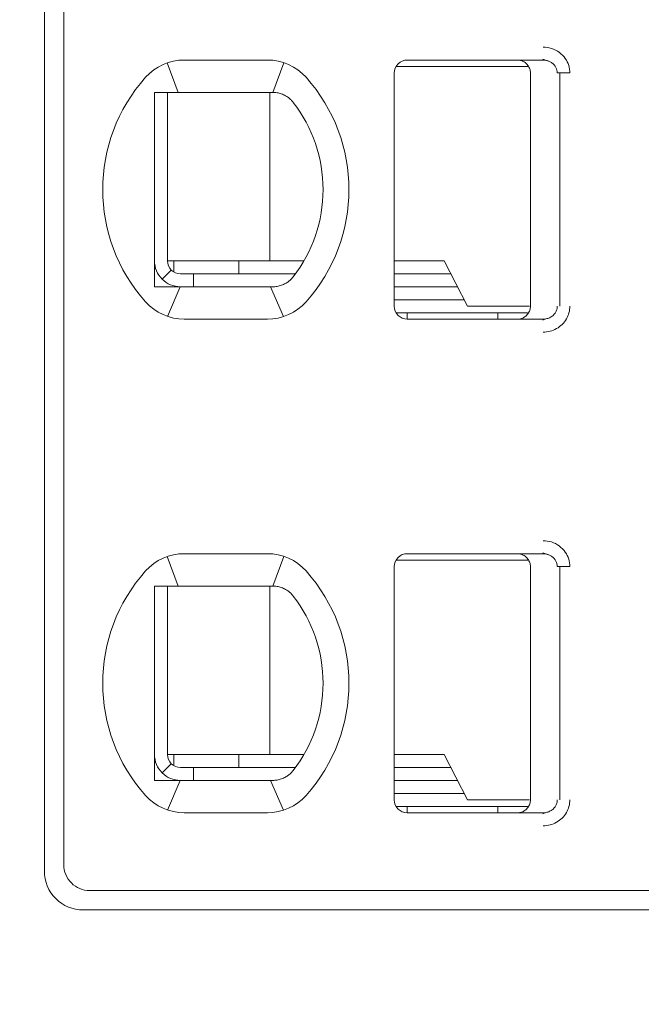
# Model space of a CAD drawing. Header units: millimetres. Extents: x -1114 to 1396, y -630 to 631.
# Tile 537 of 656: x 802.15 to 806.95, y -467.21 to -459.61. Entities that reach past the tile are written whole.
import ezdxf

# ---------------------------------------------------------------- set-up
doc = ezdxf.new("R2010")
doc.units = ezdxf.units.MM
doc.header["$MEASUREMENT"] = 0

msp = doc.modelspace()

# ---------------------------------------------------------------- linework, layer by layer
at = {"lineweight": 18}
for points, knots in [([(1038.9843, -629.7647), (1038.9843, -629.7647), (-1111.4882, -629.7647), (-1111.4882, -629.7647), (-1111.4882, -629.7647), (-1111.4882, -629.7647), (-1111.4882, 630.7883), (-1111.4882, 630.7883), (-1111.4882, 630.7883), (-1111.4882, 630.7883), (1038.9843, 630.7883), (1038.9843, 630.7883)], [0, 0, 0, 0, 0.333333, 0.333333, 0.333333, 0.333333, 0.666667, 0.666667, 0.666667, 0.666667, 1, 1, 1, 1]), ([(806.1902, -459.819), (806.2123, -459.8188), (806.2334, -459.8221), (806.2545, -459.8288), (806.2545, -459.8288), (806.2756, -459.8356), (806.2967, -459.8459), (806.3152, -459.8595), (806.3152, -459.8595), (806.3338, -459.8731), (806.3499, -459.8901), (806.3621, -459.9073), (806.3621, -459.9073), (806.3743, -459.9245), (806.3826, -459.942), (806.3883, -459.9606), (806.3883, -459.9606), (806.394, -459.9791), (806.3972, -459.9986), (806.3973, -460.019)], [0, 0, 0, 0, 0.2, 0.2, 0.2, 0.2, 0.4, 0.4, 0.4, 0.4, 0.6, 0.6, 0.6, 0.6, 0.8, 0.8, 0.8, 0.8, 1, 1, 1, 1]), ([(805.1428, -459.919), (805.1163, -459.919), (805.0909, -459.9295), (805.0721, -459.9482), (805.0721, -459.9482), (805.0533, -459.967), (805.0428, -459.9924), (805.0428, -460.019)], [0, 0, 0, 0, 0.5, 0.5, 0.5, 0.5, 1, 1, 1, 1]), ([(805.1428, -459.919), (805.1163, -459.919), (805.0909, -459.9295), (805.0721, -459.9482), (805.0721, -459.9482), (805.0533, -459.967), (805.0428, -459.9924), (805.0428, -460.019)], [0, 0, 0, 0, 0.5, 0.5, 0.5, 0.5, 1, 1, 1, 1]), ([(805.9928, -459.919), (806.0033, -459.919), (806.0138, -459.9206), (806.0238, -459.9239), (806.0238, -459.9239), (806.0338, -459.9271), (806.0432, -459.932), (806.0517, -459.9381), (806.0517, -459.9381), (806.0602, -459.9443), (806.0676, -459.9518), (806.0738, -459.9602), (806.0738, -459.9602), (806.0799, -459.9687), (806.0847, -459.9782), (806.088, -459.9882), (806.088, -459.9882), (806.0912, -459.9981), (806.0928, -460.0086), (806.0928, -460.019)], [0, 0, 0, 0, 0.2, 0.2, 0.2, 0.2, 0.4, 0.4, 0.4, 0.4, 0.6, 0.6, 0.6, 0.6, 0.8, 0.8, 0.8, 0.8, 1, 1, 1, 1]), ([(806.1902, -459.919), (806.199, -459.919), (806.2077, -459.9199), (806.2162, -459.9218), (806.2162, -459.9218), (806.2246, -459.9236), (806.2327, -459.9263), (806.2405, -459.9299), (806.2405, -459.9299), (806.248, -459.9334), (806.2552, -459.9377), (806.2618, -459.9428), (806.2618, -459.9428), (806.268, -459.9475), (806.2736, -459.9529), (806.2785, -459.9588), (806.2785, -459.9588), (806.283, -459.9643), (806.287, -459.9702), (806.2902, -459.9764), (806.2902, -459.9764), (806.2935, -459.9827), (806.296, -459.9892), (806.2978, -459.996), (806.2978, -459.996), (806.2997, -460.0035), (806.3007, -460.0112), (806.3007, -460.019)], [0, 0, 0, 0, 0.142857, 0.142857, 0.142857, 0.142857, 0.285714, 0.285714, 0.285714, 0.285714, 0.428571, 0.428571, 0.428571, 0.428571, 0.571429, 0.571429, 0.571429, 0.571429, 0.714286, 0.714286, 0.714286, 0.714286, 0.857143, 0.857143, 0.857143, 0.857143, 1, 1, 1, 1]), ([(803.1928, -460.169), (803.1996, -460.169), (803.2064, -460.169), (803.2132, -460.169), (803.2132, -460.169), (803.22, -460.169), (803.2268, -460.169), (803.2337, -460.169), (803.2337, -460.169), (803.2405, -460.169), (803.2474, -460.169), (803.2543, -460.169)], [0, 0, 0, 0, 0.333333, 0.333333, 0.333333, 0.333333, 0.666667, 0.666667, 0.666667, 0.666667, 1, 1, 1, 1]), ([(803.1928, -460.169), (803.1928, -460.2199), (803.1928, -460.2724), (803.1928, -460.3273), (803.1928, -460.3273), (803.1928, -460.3548), (803.1928, -460.3829), (803.1928, -460.4118), (803.1928, -460.4118), (803.1928, -460.4263), (803.1928, -460.441), (803.1928, -460.4559), (803.1928, -460.4559), (803.1928, -460.4708), (803.1928, -460.486), (803.1928, -460.5013), (803.1928, -460.5013), (803.1928, -460.5321), (803.1928, -460.5637), (803.1928, -460.5964), (803.1928, -460.5964), (803.1928, -460.6291), (803.1928, -460.6629), (803.1928, -460.6983), (803.1928, -460.6983), (803.1928, -460.7159), (803.1928, -460.7339), (803.1928, -460.752), (803.1928, -460.752), (803.1928, -460.7701), (803.1928, -460.7884), (803.1928, -460.8069), (803.1928, -460.8069), (803.1928, -460.8254), (803.1928, -460.8441), (803.1928, -460.863), (803.1928, -460.863), (803.1928, -460.882), (803.1928, -460.9013), (803.1928, -460.9203), (803.1928, -460.9203), (803.1928, -460.9583), (803.1928, -460.9959), (803.1928, -461.0329), (803.1928, -461.0329), (803.1928, -461.0422), (803.1928, -461.0515), (803.1928, -461.0607), (803.1928, -461.0607), (803.1928, -461.0699), (803.1928, -461.0791), (803.1928, -461.0882), (803.1928, -461.0882), (803.1928, -461.1064), (803.1928, -461.1242), (803.1928, -461.1417), (803.1928, -461.1417), (803.1928, -461.1767), (803.1928, -461.2103), (803.1928, -461.2429), (803.1928, -461.2429), (803.1928, -461.2593), (803.1928, -461.2754), (803.1928, -461.2912), (803.1928, -461.2912), (803.1928, -461.3071), (803.1928, -461.3227), (803.1928, -461.3381), (803.1928, -461.3381), (803.1928, -461.3687), (803.1928, -461.3983), (803.1928, -461.4271), (803.1928, -461.4271), (803.1928, -461.4558), (803.1928, -461.4838), (803.1928, -461.5111), (803.1928, -461.5111), (803.1928, -461.5659), (803.1928, -461.6182), (803.1928, -461.669)], [0, 0, 0, 0, 0.05, 0.05, 0.05, 0.05, 0.1, 0.1, 0.1, 0.1, 0.15, 0.15, 0.15, 0.15, 0.2, 0.2, 0.2, 0.2, 0.25, 0.25, 0.25, 0.25, 0.3, 0.3, 0.3, 0.3, 0.35, 0.35, 0.35, 0.35, 0.4, 0.4, 0.4, 0.4, 0.45, 0.45, 0.45, 0.45, 0.5, 0.5, 0.5, 0.5, 0.55, 0.55, 0.55, 0.55, 0.6, 0.6, 0.6, 0.6, 0.65, 0.65, 0.65, 0.65, 0.7, 0.7, 0.7, 0.7, 0.75, 0.75, 0.75, 0.75, 0.8, 0.8, 0.8, 0.8, 0.85, 0.85, 0.85, 0.85, 0.9, 0.9, 0.9, 0.9, 0.95, 0.95, 0.95, 0.95, 1, 1, 1, 1]), ([(803.422, -460.169), (803.4168, -460.169), (803.4116, -460.169), (803.4064, -460.169), (803.4064, -460.169), (803.4011, -460.169), (803.3958, -460.169), (803.3904, -460.169), (803.3904, -460.169), (803.385, -460.169), (803.3795, -460.169), (803.3738, -460.169), (803.3738, -460.169), (803.3682, -460.169), (803.3624, -460.169), (803.3564, -460.169), (803.3564, -460.169), (803.3504, -460.169), (803.3443, -460.169), (803.338, -460.169), (803.338, -460.169), (803.3317, -460.169), (803.3253, -460.169), (803.3187, -460.169), (803.3187, -460.169), (803.3121, -460.169), (803.3054, -460.169), (803.2984, -460.169), (803.2984, -460.169), (803.2915, -460.169), (803.2844, -460.169), (803.277, -460.169), (803.277, -460.169), (803.2696, -460.169), (803.2621, -460.169), (803.2543, -460.169)], [0, 0, 0, 0, 0.111111, 0.111111, 0.111111, 0.111111, 0.222222, 0.222222, 0.222222, 0.222222, 0.333333, 0.333333, 0.333333, 0.333333, 0.444444, 0.444444, 0.444444, 0.444444, 0.555556, 0.555556, 0.555556, 0.555556, 0.666667, 0.666667, 0.666667, 0.666667, 0.777778, 0.777778, 0.777778, 0.777778, 0.888889, 0.888889, 0.888889, 0.888889, 1, 1, 1, 1]), ([(804.1052, -460.169), (804.1005, -460.169), (804.0958, -460.169), (804.0912, -460.169), (804.0912, -460.169), (804.0865, -460.169), (804.0818, -460.169), (804.0772, -460.169), (804.0772, -460.169), (804.0727, -460.169), (804.0681, -460.169), (804.0636, -460.169)], [0, 0, 0, 0, 0.333333, 0.333333, 0.333333, 0.333333, 0.666667, 0.666667, 0.666667, 0.666667, 1, 1, 1, 1]), ([(804.2029, -460.1944), (804.1926, -460.1887), (804.1819, -460.1839), (804.1711, -460.1801), (804.1711, -460.1801), (804.1603, -460.1763), (804.1493, -460.1736), (804.1383, -460.1717), (804.1383, -460.1717), (804.1272, -460.1699), (804.1162, -460.169), (804.1052, -460.169)], [0, 0, 0, 0, 0.333333, 0.333333, 0.333333, 0.333333, 0.666667, 0.666667, 0.666667, 0.666667, 1, 1, 1, 1]), ([(804.2635, -460.2467), (804.2582, -460.2399), (804.2525, -460.2333), (804.2462, -460.2271), (804.2462, -460.2271), (804.2399, -460.2208), (804.233, -460.2149), (804.2258, -460.2094), (804.2258, -460.2094), (804.2186, -460.2039), (804.2109, -460.1989), (804.2029, -460.1944)], [0, 0, 0, 0, 0.333333, 0.333333, 0.333333, 0.333333, 0.666667, 0.666667, 0.666667, 0.666667, 1, 1, 1, 1]), ([(803.1928, -461.469), (803.1928, -461.522), (803.2139, -461.5729), (803.2514, -461.6104), (803.2514, -461.6104), (803.2889, -461.6479), (803.3398, -461.669), (803.3928, -461.669)], [0, 0, 0, 0, 0.5, 0.5, 0.5, 0.5, 1, 1, 1, 1]), ([(803.2928, -461.469), (803.2928, -461.4955), (803.3033, -461.5209), (803.3221, -461.5397), (803.3221, -461.5397), (803.3409, -461.5584), (803.3663, -461.569), (803.3928, -461.569)], [0, 0, 0, 0, 0.5, 0.5, 0.5, 0.5, 1, 1, 1, 1]), ([(804.2029, -461.6435), (804.1928, -461.6492), (804.1823, -461.6539), (804.1715, -461.6576), (804.1715, -461.6576), (804.1608, -461.6614), (804.1498, -461.6642), (804.1387, -461.6661), (804.1387, -461.6661), (804.1276, -461.668), (804.1164, -461.669), (804.1052, -461.669)], [0, 0, 0, 0, 0.333333, 0.333333, 0.333333, 0.333333, 0.666667, 0.666667, 0.666667, 0.666667, 1, 1, 1, 1]), ([(804.2029, -461.6435), (804.2112, -461.6388), (804.219, -461.6337), (804.2263, -461.6281), (804.2263, -461.6281), (804.2336, -461.6226), (804.2404, -461.6166), (804.2466, -461.6104), (804.2466, -461.6104), (804.2528, -461.6042), (804.2584, -461.5978), (804.2635, -461.5912)], [0, 0, 0, 0, 0.333333, 0.333333, 0.333333, 0.333333, 0.666667, 0.666667, 0.666667, 0.666667, 1, 1, 1, 1]), ([(803.1928, -461.669), (803.1997, -461.669), (803.2066, -461.669), (803.2134, -461.669), (803.2134, -461.669), (803.2203, -461.669), (803.2271, -461.669), (803.2339, -461.669), (803.2339, -461.669), (803.2407, -461.669), (803.2475, -461.669), (803.2543, -461.669)], [0, 0, 0, 0, 0.333333, 0.333333, 0.333333, 0.333333, 0.666667, 0.666667, 0.666667, 0.666667, 1, 1, 1, 1]), ([(803.2543, -461.669), (803.2621, -461.669), (803.2697, -461.669), (803.277, -461.669), (803.277, -461.669), (803.2844, -461.669), (803.2915, -461.669), (803.2984, -461.669), (803.2984, -461.669), (803.3054, -461.669), (803.3121, -461.669), (803.3187, -461.669), (803.3187, -461.669), (803.3253, -461.669), (803.3317, -461.669), (803.338, -461.669), (803.338, -461.669), (803.3443, -461.669), (803.3504, -461.669), (803.3564, -461.669), (803.3564, -461.669), (803.3624, -461.669), (803.3682, -461.669), (803.3738, -461.669), (803.3738, -461.669), (803.3795, -461.669), (803.385, -461.669), (803.3904, -461.669), (803.3904, -461.669), (803.3958, -461.669), (803.4011, -461.669), (803.4064, -461.669), (803.4064, -461.669), (803.4116, -461.669), (803.4168, -461.669), (803.422, -461.669)], [0, 0, 0, 0, 0.111111, 0.111111, 0.111111, 0.111111, 0.222222, 0.222222, 0.222222, 0.222222, 0.333333, 0.333333, 0.333333, 0.333333, 0.444444, 0.444444, 0.444444, 0.444444, 0.555556, 0.555556, 0.555556, 0.555556, 0.666667, 0.666667, 0.666667, 0.666667, 0.777778, 0.777778, 0.777778, 0.777778, 0.888889, 0.888889, 0.888889, 0.888889, 1, 1, 1, 1]), ([(804.0636, -461.669), (804.0681, -461.669), (804.0727, -461.669), (804.0773, -461.669), (804.0773, -461.669), (804.0819, -461.669), (804.0865, -461.669), (804.0912, -461.669), (804.0912, -461.669), (804.0959, -461.669), (804.1005, -461.669), (804.1052, -461.669)], [0, 0, 0, 0, 0.333333, 0.333333, 0.333333, 0.333333, 0.666667, 0.666667, 0.666667, 0.666667, 1, 1, 1, 1]), ([(805.0428, -461.819), (805.0428, -461.8455), (805.0533, -461.8709), (805.0721, -461.8897), (805.0721, -461.8897), (805.0909, -461.9084), (805.1163, -461.919), (805.1428, -461.919)], [0, 0, 0, 0, 0.5, 0.5, 0.5, 0.5, 1, 1, 1, 1]), ([(805.0428, -461.819), (805.0428, -461.8455), (805.0533, -461.8709), (805.0721, -461.8897), (805.0721, -461.8897), (805.0909, -461.9084), (805.1163, -461.919), (805.1428, -461.919)], [0, 0, 0, 0, 0.5, 0.5, 0.5, 0.5, 1, 1, 1, 1]), ([(806.0928, -461.819), (806.0928, -461.8294), (806.0912, -461.8398), (806.0879, -461.8498), (806.0879, -461.8498), (806.0847, -461.8597), (806.0799, -461.8692), (806.0738, -461.8776), (806.0738, -461.8776), (806.0677, -461.8861), (806.0602, -461.8936), (806.0518, -461.8997), (806.0518, -461.8997), (806.0433, -461.9059), (806.0339, -461.9107), (806.0239, -461.914), (806.0239, -461.914), (806.0139, -461.9173), (806.0034, -461.919), (805.9928, -461.919)], [0, 0, 0, 0, 0.2, 0.2, 0.2, 0.2, 0.4, 0.4, 0.4, 0.4, 0.6, 0.6, 0.6, 0.6, 0.8, 0.8, 0.8, 0.8, 1, 1, 1, 1]), ([(806.3007, -461.819), (806.3007, -461.8274), (806.2995, -461.836), (806.2971, -461.8442), (806.2971, -461.8442), (806.2948, -461.8523), (806.2913, -461.8602), (806.2868, -461.8675), (806.2868, -461.8675), (806.2823, -461.8749), (806.2766, -461.8818), (806.2702, -461.888), (806.2702, -461.888), (806.2636, -461.8942), (806.2561, -461.8997), (806.2481, -461.9042), (806.2481, -461.9042), (806.2395, -461.9089), (806.2303, -461.9126), (806.2207, -461.9151), (806.2207, -461.9151), (806.2108, -461.9177), (806.2005, -461.919), (806.1902, -461.919)], [0, 0, 0, 0, 0.166667, 0.166667, 0.166667, 0.166667, 0.333333, 0.333333, 0.333333, 0.333333, 0.5, 0.5, 0.5, 0.5, 0.666667, 0.666667, 0.666667, 0.666667, 0.833333, 0.833333, 0.833333, 0.833333, 1, 1, 1, 1]), ([(806.3973, -461.819), (806.3973, -461.8363), (806.3951, -461.8531), (806.3905, -461.8697), (806.3905, -461.8697), (806.386, -461.8862), (806.3791, -461.9026), (806.3703, -461.9177), (806.3703, -461.9177), (806.3615, -461.9328), (806.3507, -461.9467), (806.3379, -461.9592), (806.3379, -461.9592), (806.3251, -461.9717), (806.3102, -461.9829), (806.2945, -461.9918), (806.2945, -461.9918), (806.2788, -462.0007), (806.2623, -462.0073), (806.2449, -462.0119), (806.2449, -462.0119), (806.2275, -462.0164), (806.2093, -462.0188), (806.1902, -462.019)], [0, 0, 0, 0, 0.166667, 0.166667, 0.166667, 0.166667, 0.333333, 0.333333, 0.333333, 0.333333, 0.5, 0.5, 0.5, 0.5, 0.666667, 0.666667, 0.666667, 0.666667, 0.833333, 0.833333, 0.833333, 0.833333, 1, 1, 1, 1]), ([(806.1902, -463.629), (806.2123, -463.6288), (806.2334, -463.6321), (806.2545, -463.6388), (806.2545, -463.6388), (806.2756, -463.6456), (806.2967, -463.6559), (806.3152, -463.6695), (806.3152, -463.6695), (806.3338, -463.6831), (806.3499, -463.7001), (806.3621, -463.7173), (806.3621, -463.7173), (806.3743, -463.7345), (806.3826, -463.752), (806.3883, -463.7706), (806.3883, -463.7706), (806.394, -463.7891), (806.3972, -463.8086), (806.3973, -463.829)], [0, 0, 0, 0, 0.2, 0.2, 0.2, 0.2, 0.4, 0.4, 0.4, 0.4, 0.6, 0.6, 0.6, 0.6, 0.8, 0.8, 0.8, 0.8, 1, 1, 1, 1]), ([(805.1428, -463.729), (805.1163, -463.729), (805.0909, -463.7395), (805.0721, -463.7582), (805.0721, -463.7582), (805.0533, -463.777), (805.0428, -463.8024), (805.0428, -463.829)], [0, 0, 0, 0, 0.5, 0.5, 0.5, 0.5, 1, 1, 1, 1]), ([(805.1428, -463.729), (805.1163, -463.729), (805.0909, -463.7395), (805.0721, -463.7582), (805.0721, -463.7582), (805.0533, -463.777), (805.0428, -463.8024), (805.0428, -463.829)], [0, 0, 0, 0, 0.5, 0.5, 0.5, 0.5, 1, 1, 1, 1]), ([(805.9928, -463.729), (806.0033, -463.729), (806.0138, -463.7306), (806.0238, -463.7339), (806.0238, -463.7339), (806.0338, -463.7371), (806.0432, -463.742), (806.0517, -463.7481), (806.0517, -463.7481), (806.0602, -463.7543), (806.0676, -463.7618), (806.0738, -463.7702), (806.0738, -463.7702), (806.0799, -463.7787), (806.0847, -463.7882), (806.088, -463.7982), (806.088, -463.7982), (806.0912, -463.8081), (806.0928, -463.8186), (806.0928, -463.829)], [0, 0, 0, 0, 0.2, 0.2, 0.2, 0.2, 0.4, 0.4, 0.4, 0.4, 0.6, 0.6, 0.6, 0.6, 0.8, 0.8, 0.8, 0.8, 1, 1, 1, 1]), ([(806.1902, -463.729), (806.199, -463.729), (806.2077, -463.7299), (806.2162, -463.7318), (806.2162, -463.7318), (806.2246, -463.7336), (806.2327, -463.7363), (806.2405, -463.7399), (806.2405, -463.7399), (806.248, -463.7434), (806.2552, -463.7477), (806.2618, -463.7528), (806.2618, -463.7528), (806.268, -463.7575), (806.2736, -463.7629), (806.2785, -463.7688), (806.2785, -463.7688), (806.283, -463.7743), (806.287, -463.7802), (806.2902, -463.7864), (806.2902, -463.7864), (806.2935, -463.7927), (806.296, -463.7992), (806.2978, -463.806), (806.2978, -463.806), (806.2997, -463.8135), (806.3007, -463.8212), (806.3007, -463.829)], [0, 0, 0, 0, 0.142857, 0.142857, 0.142857, 0.142857, 0.285714, 0.285714, 0.285714, 0.285714, 0.428571, 0.428571, 0.428571, 0.428571, 0.571429, 0.571429, 0.571429, 0.571429, 0.714286, 0.714286, 0.714286, 0.714286, 0.857143, 0.857143, 0.857143, 0.857143, 1, 1, 1, 1]), ([(803.1928, -463.979), (803.1996, -463.979), (803.2064, -463.979), (803.2132, -463.979), (803.2132, -463.979), (803.22, -463.979), (803.2268, -463.979), (803.2337, -463.979), (803.2337, -463.979), (803.2405, -463.979), (803.2474, -463.979), (803.2543, -463.979)], [0, 0, 0, 0, 0.333333, 0.333333, 0.333333, 0.333333, 0.666667, 0.666667, 0.666667, 0.666667, 1, 1, 1, 1]), ([(803.1928, -463.979), (803.1928, -464.0299), (803.1928, -464.0824), (803.1928, -464.1373), (803.1928, -464.1373), (803.1928, -464.1648), (803.1928, -464.1929), (803.1928, -464.2218), (803.1928, -464.2218), (803.1928, -464.2363), (803.1928, -464.251), (803.1928, -464.2659), (803.1928, -464.2659), (803.1928, -464.2808), (803.1928, -464.296), (803.1928, -464.3113), (803.1928, -464.3113), (803.1928, -464.3421), (803.1928, -464.3737), (803.1928, -464.4064), (803.1928, -464.4064), (803.1928, -464.4391), (803.1928, -464.4729), (803.1928, -464.5083), (803.1928, -464.5083), (803.1928, -464.5259), (803.1928, -464.5439), (803.1928, -464.562), (803.1928, -464.562), (803.1928, -464.5801), (803.1928, -464.5984), (803.1928, -464.6169), (803.1928, -464.6169), (803.1928, -464.6354), (803.1928, -464.6541), (803.1928, -464.673), (803.1928, -464.673), (803.1928, -464.692), (803.1928, -464.7113), (803.1928, -464.7303), (803.1928, -464.7303), (803.1928, -464.7683), (803.1928, -464.8059), (803.1928, -464.8429), (803.1928, -464.8429), (803.1928, -464.8522), (803.1928, -464.8615), (803.1928, -464.8707), (803.1928, -464.8707), (803.1928, -464.8799), (803.1928, -464.8891), (803.1928, -464.8982), (803.1928, -464.8982), (803.1928, -464.9164), (803.1928, -464.9342), (803.1928, -464.9517), (803.1928, -464.9517), (803.1928, -464.9867), (803.1928, -465.0203), (803.1928, -465.0529), (803.1928, -465.0529), (803.1928, -465.0693), (803.1928, -465.0854), (803.1928, -465.1012), (803.1928, -465.1012), (803.1928, -465.1171), (803.1928, -465.1327), (803.1928, -465.1481), (803.1928, -465.1481), (803.1928, -465.1787), (803.1928, -465.2083), (803.1928, -465.2371), (803.1928, -465.2371), (803.1928, -465.2658), (803.1928, -465.2938), (803.1928, -465.3211), (803.1928, -465.3211), (803.1928, -465.3759), (803.1928, -465.4282), (803.1928, -465.479)], [0, 0, 0, 0, 0.05, 0.05, 0.05, 0.05, 0.1, 0.1, 0.1, 0.1, 0.15, 0.15, 0.15, 0.15, 0.2, 0.2, 0.2, 0.2, 0.25, 0.25, 0.25, 0.25, 0.3, 0.3, 0.3, 0.3, 0.35, 0.35, 0.35, 0.35, 0.4, 0.4, 0.4, 0.4, 0.45, 0.45, 0.45, 0.45, 0.5, 0.5, 0.5, 0.5, 0.55, 0.55, 0.55, 0.55, 0.6, 0.6, 0.6, 0.6, 0.65, 0.65, 0.65, 0.65, 0.7, 0.7, 0.7, 0.7, 0.75, 0.75, 0.75, 0.75, 0.8, 0.8, 0.8, 0.8, 0.85, 0.85, 0.85, 0.85, 0.9, 0.9, 0.9, 0.9, 0.95, 0.95, 0.95, 0.95, 1, 1, 1, 1]), ([(803.422, -463.979), (803.4168, -463.979), (803.4116, -463.979), (803.4064, -463.979), (803.4064, -463.979), (803.4011, -463.979), (803.3958, -463.979), (803.3904, -463.979), (803.3904, -463.979), (803.385, -463.979), (803.3795, -463.979), (803.3738, -463.979), (803.3738, -463.979), (803.3682, -463.979), (803.3624, -463.979), (803.3564, -463.979), (803.3564, -463.979), (803.3504, -463.979), (803.3443, -463.979), (803.338, -463.979), (803.338, -463.979), (803.3317, -463.979), (803.3253, -463.979), (803.3187, -463.979), (803.3187, -463.979), (803.3121, -463.979), (803.3054, -463.979), (803.2984, -463.979), (803.2984, -463.979), (803.2915, -463.979), (803.2844, -463.979), (803.277, -463.979), (803.277, -463.979), (803.2696, -463.979), (803.2621, -463.979), (803.2543, -463.979)], [0, 0, 0, 0, 0.111111, 0.111111, 0.111111, 0.111111, 0.222222, 0.222222, 0.222222, 0.222222, 0.333333, 0.333333, 0.333333, 0.333333, 0.444444, 0.444444, 0.444444, 0.444444, 0.555556, 0.555556, 0.555556, 0.555556, 0.666667, 0.666667, 0.666667, 0.666667, 0.777778, 0.777778, 0.777778, 0.777778, 0.888889, 0.888889, 0.888889, 0.888889, 1, 1, 1, 1]), ([(804.1052, -463.979), (804.1005, -463.979), (804.0958, -463.979), (804.0912, -463.979), (804.0912, -463.979), (804.0865, -463.979), (804.0818, -463.979), (804.0772, -463.979), (804.0772, -463.979), (804.0727, -463.979), (804.0681, -463.979), (804.0636, -463.979)], [0, 0, 0, 0, 0.333333, 0.333333, 0.333333, 0.333333, 0.666667, 0.666667, 0.666667, 0.666667, 1, 1, 1, 1]), ([(804.2029, -464.0044), (804.1926, -463.9987), (804.1819, -463.9939), (804.1711, -463.9901), (804.1711, -463.9901), (804.1603, -463.9863), (804.1493, -463.9836), (804.1383, -463.9817), (804.1383, -463.9817), (804.1272, -463.9799), (804.1162, -463.979), (804.1052, -463.979)], [0, 0, 0, 0, 0.333333, 0.333333, 0.333333, 0.333333, 0.666667, 0.666667, 0.666667, 0.666667, 1, 1, 1, 1]), ([(804.2635, -464.0567), (804.2582, -464.0499), (804.2525, -464.0433), (804.2462, -464.0371), (804.2462, -464.0371), (804.2399, -464.0308), (804.233, -464.0249), (804.2258, -464.0194), (804.2258, -464.0194), (804.2186, -464.0139), (804.2109, -464.0089), (804.2029, -464.0044)], [0, 0, 0, 0, 0.333333, 0.333333, 0.333333, 0.333333, 0.666667, 0.666667, 0.666667, 0.666667, 1, 1, 1, 1]), ([(803.1928, -465.279), (803.1928, -465.332), (803.2139, -465.3829), (803.2514, -465.4204), (803.2514, -465.4204), (803.2889, -465.4579), (803.3398, -465.479), (803.3928, -465.479)], [0, 0, 0, 0, 0.5, 0.5, 0.5, 0.5, 1, 1, 1, 1]), ([(803.2928, -465.279), (803.2928, -465.3055), (803.3033, -465.3309), (803.3221, -465.3497), (803.3221, -465.3497), (803.3409, -465.3684), (803.3663, -465.379), (803.3928, -465.379)], [0, 0, 0, 0, 0.5, 0.5, 0.5, 0.5, 1, 1, 1, 1]), ([(804.2029, -465.4535), (804.1928, -465.4592), (804.1823, -465.4639), (804.1715, -465.4676), (804.1715, -465.4676), (804.1608, -465.4714), (804.1498, -465.4742), (804.1387, -465.4761), (804.1387, -465.4761), (804.1276, -465.478), (804.1164, -465.479), (804.1052, -465.479)], [0, 0, 0, 0, 0.333333, 0.333333, 0.333333, 0.333333, 0.666667, 0.666667, 0.666667, 0.666667, 1, 1, 1, 1]), ([(804.2029, -465.4535), (804.2112, -465.4488), (804.219, -465.4437), (804.2263, -465.4381), (804.2263, -465.4381), (804.2336, -465.4326), (804.2404, -465.4266), (804.2466, -465.4204), (804.2466, -465.4204), (804.2528, -465.4142), (804.2584, -465.4078), (804.2635, -465.4012)], [0, 0, 0, 0, 0.333333, 0.333333, 0.333333, 0.333333, 0.666667, 0.666667, 0.666667, 0.666667, 1, 1, 1, 1]), ([(803.1928, -465.479), (803.1997, -465.479), (803.2066, -465.479), (803.2134, -465.479), (803.2134, -465.479), (803.2203, -465.479), (803.2271, -465.479), (803.2339, -465.479), (803.2339, -465.479), (803.2407, -465.479), (803.2475, -465.479), (803.2543, -465.479)], [0, 0, 0, 0, 0.333333, 0.333333, 0.333333, 0.333333, 0.666667, 0.666667, 0.666667, 0.666667, 1, 1, 1, 1]), ([(803.2543, -465.479), (803.2621, -465.479), (803.2697, -465.479), (803.277, -465.479), (803.277, -465.479), (803.2844, -465.479), (803.2915, -465.479), (803.2984, -465.479), (803.2984, -465.479), (803.3054, -465.479), (803.3121, -465.479), (803.3187, -465.479), (803.3187, -465.479), (803.3253, -465.479), (803.3317, -465.479), (803.338, -465.479), (803.338, -465.479), (803.3443, -465.479), (803.3504, -465.479), (803.3564, -465.479), (803.3564, -465.479), (803.3624, -465.479), (803.3682, -465.479), (803.3738, -465.479), (803.3738, -465.479), (803.3795, -465.479), (803.385, -465.479), (803.3904, -465.479), (803.3904, -465.479), (803.3958, -465.479), (803.4011, -465.479), (803.4064, -465.479), (803.4064, -465.479), (803.4116, -465.479), (803.4168, -465.479), (803.422, -465.479)], [0, 0, 0, 0, 0.111111, 0.111111, 0.111111, 0.111111, 0.222222, 0.222222, 0.222222, 0.222222, 0.333333, 0.333333, 0.333333, 0.333333, 0.444444, 0.444444, 0.444444, 0.444444, 0.555556, 0.555556, 0.555556, 0.555556, 0.666667, 0.666667, 0.666667, 0.666667, 0.777778, 0.777778, 0.777778, 0.777778, 0.888889, 0.888889, 0.888889, 0.888889, 1, 1, 1, 1]), ([(804.0636, -465.479), (804.0681, -465.479), (804.0727, -465.479), (804.0773, -465.479), (804.0773, -465.479), (804.0819, -465.479), (804.0865, -465.479), (804.0912, -465.479), (804.0912, -465.479), (804.0959, -465.479), (804.1005, -465.479), (804.1052, -465.479)], [0, 0, 0, 0, 0.333333, 0.333333, 0.333333, 0.333333, 0.666667, 0.666667, 0.666667, 0.666667, 1, 1, 1, 1]), ([(805.0428, -465.629), (805.0428, -465.6555), (805.0533, -465.6809), (805.0721, -465.6997), (805.0721, -465.6997), (805.0909, -465.7184), (805.1163, -465.729), (805.1428, -465.729)], [0, 0, 0, 0, 0.5, 0.5, 0.5, 0.5, 1, 1, 1, 1]), ([(805.0428, -465.629), (805.0428, -465.6555), (805.0533, -465.6809), (805.0721, -465.6997), (805.0721, -465.6997), (805.0909, -465.7184), (805.1163, -465.729), (805.1428, -465.729)], [0, 0, 0, 0, 0.5, 0.5, 0.5, 0.5, 1, 1, 1, 1]), ([(806.0928, -465.629), (806.0928, -465.6394), (806.0912, -465.6498), (806.0879, -465.6598), (806.0879, -465.6598), (806.0847, -465.6697), (806.0799, -465.6792), (806.0738, -465.6876), (806.0738, -465.6876), (806.0677, -465.6961), (806.0602, -465.7036), (806.0518, -465.7097), (806.0518, -465.7097), (806.0433, -465.7159), (806.0339, -465.7207), (806.0239, -465.724), (806.0239, -465.724), (806.0139, -465.7273), (806.0034, -465.729), (805.9928, -465.729)], [0, 0, 0, 0, 0.2, 0.2, 0.2, 0.2, 0.4, 0.4, 0.4, 0.4, 0.6, 0.6, 0.6, 0.6, 0.8, 0.8, 0.8, 0.8, 1, 1, 1, 1]), ([(806.3007, -465.629), (806.3007, -465.6374), (806.2995, -465.646), (806.2971, -465.6542), (806.2971, -465.6542), (806.2948, -465.6623), (806.2913, -465.6702), (806.2868, -465.6775), (806.2868, -465.6775), (806.2823, -465.6849), (806.2766, -465.6918), (806.2702, -465.698), (806.2702, -465.698), (806.2636, -465.7042), (806.2561, -465.7097), (806.2481, -465.7142), (806.2481, -465.7142), (806.2395, -465.7189), (806.2303, -465.7226), (806.2207, -465.7251), (806.2207, -465.7251), (806.2108, -465.7277), (806.2005, -465.729), (806.1902, -465.729)], [0, 0, 0, 0, 0.166667, 0.166667, 0.166667, 0.166667, 0.333333, 0.333333, 0.333333, 0.333333, 0.5, 0.5, 0.5, 0.5, 0.666667, 0.666667, 0.666667, 0.666667, 0.833333, 0.833333, 0.833333, 0.833333, 1, 1, 1, 1]), ([(806.3973, -465.629), (806.3973, -465.6463), (806.3951, -465.6631), (806.3905, -465.6797), (806.3905, -465.6797), (806.386, -465.6962), (806.3791, -465.7126), (806.3703, -465.7277), (806.3703, -465.7277), (806.3615, -465.7428), (806.3507, -465.7567), (806.3379, -465.7692), (806.3379, -465.7692), (806.3251, -465.7817), (806.3102, -465.7929), (806.2945, -465.8018), (806.2945, -465.8018), (806.2788, -465.8107), (806.2623, -465.8173), (806.2449, -465.8219), (806.2449, -465.8219), (806.2275, -465.8264), (806.2093, -465.8288), (806.1902, -465.829)], [0, 0, 0, 0, 0.166667, 0.166667, 0.166667, 0.166667, 0.333333, 0.333333, 0.333333, 0.333333, 0.5, 0.5, 0.5, 0.5, 0.666667, 0.666667, 0.666667, 0.666667, 0.833333, 0.833333, 0.833333, 0.833333, 1, 1, 1, 1]), ([(802.4928, -466.129), (802.4928, -466.182), (802.5139, -466.2329), (802.5514, -466.2704), (802.5514, -466.2704), (802.5889, -466.3079), (802.6398, -466.329), (802.6928, -466.329)], [0, 0, 0, 0, 0.5, 0.5, 0.5, 0.5, 1, 1, 1, 1]), ([(802.3428, -466.179), (802.3428, -466.2585), (802.3744, -466.3348), (802.4307, -466.3911), (802.4307, -466.3911), (802.4869, -466.4474), (802.5632, -466.479), (802.6428, -466.479)], [0, 0, 0, 0, 0.5, 0.5, 0.5, 0.5, 1, 1, 1, 1])]:
    msp.add_open_spline(points, degree=3, knots=knots, dxfattribs=at)
for points in [[(802.3428, -466.179), (802.3428, -466.179), (802.3428, -455.659), (802.3428, -455.659)], [(802.4928, -455.709), (802.4928, -455.709), (802.4928, -466.129), (802.4928, -466.129)], [(803.422, -459.919), (803.3082, -459.919), (803.1997, -459.9675), (803.1239, -460.0523)], [(803.422, -459.919), (803.3082, -459.919), (803.1997, -459.9675), (803.1239, -460.0523)], [(803.2912, -459.9409), (803.2912, -459.9409), (803.3757, -460.169), (803.3757, -460.169)], [(803.422, -459.919), (803.422, -459.919), (804.0636, -459.919), (804.0636, -459.919)], [(803.422, -459.919), (803.422, -459.919), (804.0636, -459.919), (804.0636, -459.919)], [(804.3618, -460.0523), (804.2859, -459.9675), (804.1775, -459.919), (804.0636, -459.919)], [(804.3618, -460.0523), (804.2859, -459.9675), (804.1775, -459.919), (804.0636, -459.919)], [(804.1045, -460.169), (804.1045, -460.169), (804.19, -459.9395), (804.19, -459.9395)], [(805.7237, -459.969), (805.7237, -459.969), (805.0562, -459.969), (805.0562, -459.969)], [(805.1428, -459.919), (805.1428, -459.919), (806.1902, -459.919), (806.1902, -459.919)], [(805.1428, -459.919), (805.1428, -459.919), (806.1902, -459.919), (806.1902, -459.919)], [(806.073, -459.969), (806.073, -459.969), (805.7237, -459.969), (805.7237, -459.969)], [(806.1902, -459.919), (806.1902, -459.919), (805.9928, -459.919), (805.9928, -459.919)], [(806.1892, -459.912), (806.1892, -459.912), (806.2328, -459.9268), (806.2328, -459.9268)], [(803.1239, -460.0523), (802.6825, -460.5458), (802.6825, -461.2921), (803.1239, -461.7856)], [(803.1239, -460.0523), (802.6825, -460.5458), (802.6825, -461.2921), (803.1239, -461.7856)], [(804.3618, -461.7856), (804.8032, -461.2921), (804.8032, -460.5458), (804.3618, -460.0523)], [(804.3618, -461.7856), (804.8032, -461.2921), (804.8032, -460.5458), (804.3618, -460.0523)], [(805.0428, -461.819), (805.0428, -461.819), (805.0428, -460.019), (805.0428, -460.019)], [(805.0428, -461.819), (805.0428, -461.819), (805.0428, -460.019), (805.0428, -460.019)], [(806.0928, -461.819), (806.0928, -461.819), (806.0928, -460.019), (806.0928, -460.019)], [(806.3007, -460.019), (806.3007, -460.019), (806.3973, -460.019), (806.3973, -460.019)], [(806.3206, -461.819), (806.3206, -461.819), (806.3206, -460.019), (806.3206, -460.019)], [(803.2928, -460.169), (803.2928, -460.169), (803.2928, -461.469), (803.2928, -461.469)], [(804.0636, -460.169), (804.0636, -460.169), (803.422, -460.169), (803.422, -460.169)], [(804.0819, -460.169), (804.0819, -460.169), (804.0819, -461.469), (804.0819, -461.469)], [(804.4928, -460.919), (804.4928, -460.6757), (804.4122, -460.4393), (804.2635, -460.2467)], [(804.2635, -461.5912), (804.4122, -461.3986), (804.4928, -461.1622), (804.4928, -460.919)], [(803.2928, -461.469), (803.2928, -461.469), (804.0523, -461.469), (804.0523, -461.469)], [(803.3428, -461.5555), (803.3428, -461.5555), (803.3428, -461.4689), (803.3428, -461.4689)], [(803.8428, -461.569), (803.8428, -461.569), (803.8428, -461.469), (803.8428, -461.469)], [(804.0523, -461.469), (804.0523, -461.469), (804.1031, -461.469), (804.1031, -461.469)], [(804.3455, -461.469), (804.3455, -461.469), (804.1031, -461.469), (804.1031, -461.469)], [(805.4271, -461.469), (805.4271, -461.469), (805.0428, -461.469), (805.0428, -461.469)], [(805.6077, -461.819), (805.6077, -461.819), (805.4271, -461.469), (805.4271, -461.469)], [(803.3221, -461.5397), (803.3221, -461.5397), (803.2514, -461.6104), (803.2514, -461.6104)], [(803.4928, -461.569), (803.4928, -461.569), (803.3928, -461.569), (803.3928, -461.569)], [(803.4928, -461.569), (803.4928, -461.569), (804.2802, -461.569), (804.2802, -461.569)], [(803.4928, -461.569), (803.4928, -461.569), (803.4928, -461.669), (803.4928, -461.669)], [(805.0428, -461.569), (805.0428, -461.569), (805.4787, -461.569), (805.4787, -461.569)], [(803.2922, -461.8973), (803.2922, -461.8973), (803.3896, -461.669), (803.3896, -461.669)], [(803.422, -461.669), (803.422, -461.669), (804.0636, -461.669), (804.0636, -461.669)], [(804.0867, -461.669), (804.0867, -461.669), (804.1879, -461.8992), (804.1879, -461.8992)], [(805.5303, -461.669), (805.5303, -461.669), (805.0428, -461.669), (805.0428, -461.669)], [(803.1239, -461.7856), (803.1997, -461.8705), (803.3082, -461.919), (803.422, -461.919)], [(803.1239, -461.7856), (803.1997, -461.8705), (803.3082, -461.919), (803.422, -461.919)], [(804.0636, -461.919), (804.1775, -461.919), (804.2859, -461.8705), (804.3618, -461.7856)], [(804.0636, -461.919), (804.1775, -461.919), (804.2859, -461.8705), (804.3618, -461.7856)], [(805.5819, -461.769), (805.5819, -461.769), (805.0428, -461.769), (805.0428, -461.769)], [(806.0693, -461.869), (806.0693, -461.869), (805.0562, -461.869), (805.0562, -461.869)], [(805.1428, -461.919), (805.1428, -461.919), (805.1428, -461.869), (805.1428, -461.869)], [(805.6077, -461.819), (805.6077, -461.819), (805.7237, -461.819), (805.7237, -461.819)], [(805.7237, -461.819), (805.7237, -461.819), (806.0862, -461.819), (806.0862, -461.819)], [(805.8428, -461.869), (805.8428, -461.869), (805.8428, -461.919), (805.8428, -461.919)], [(803.422, -461.919), (803.422, -461.919), (804.0636, -461.919), (804.0636, -461.919)], [(804.0636, -461.919), (804.0636, -461.919), (803.422, -461.919), (803.422, -461.919)], [(805.1428, -461.919), (805.1428, -461.919), (806.1902, -461.919), (806.1902, -461.919)], [(805.1428, -461.919), (805.1428, -461.919), (806.1902, -461.919), (806.1902, -461.919)], [(806.2124, -461.9169), (806.2124, -461.9169), (806.1892, -461.9259), (806.1892, -461.9259)], [(806.1902, -461.9258), (806.1902, -461.9258), (806.1902, -461.919), (806.1902, -461.919)], [(803.422, -463.729), (803.3082, -463.729), (803.1997, -463.7775), (803.1239, -463.8623)], [(803.422, -463.729), (803.3082, -463.729), (803.1997, -463.7775), (803.1239, -463.8623)], [(803.2912, -463.7509), (803.2912, -463.7509), (803.3757, -463.979), (803.3757, -463.979)], [(803.422, -463.729), (803.422, -463.729), (804.0636, -463.729), (804.0636, -463.729)], [(803.422, -463.729), (803.422, -463.729), (804.0636, -463.729), (804.0636, -463.729)], [(804.3618, -463.8623), (804.2859, -463.7775), (804.1775, -463.729), (804.0636, -463.729)], [(804.3618, -463.8623), (804.2859, -463.7775), (804.1775, -463.729), (804.0636, -463.729)], [(804.1045, -463.979), (804.1045, -463.979), (804.19, -463.7495), (804.19, -463.7495)], [(805.7237, -463.779), (805.7237, -463.779), (805.0562, -463.779), (805.0562, -463.779)], [(805.1428, -463.729), (805.1428, -463.729), (806.1902, -463.729), (806.1902, -463.729)], [(805.1428, -463.729), (805.1428, -463.729), (806.1902, -463.729), (806.1902, -463.729)], [(806.073, -463.779), (806.073, -463.779), (805.7237, -463.779), (805.7237, -463.779)], [(806.1902, -463.729), (806.1902, -463.729), (805.9928, -463.729), (805.9928, -463.729)], [(806.1892, -463.722), (806.1892, -463.722), (806.2328, -463.7368), (806.2328, -463.7368)], [(805.0428, -465.629), (805.0428, -465.629), (805.0428, -463.829), (805.0428, -463.829)], [(805.0428, -465.629), (805.0428, -465.629), (805.0428, -463.829), (805.0428, -463.829)], [(806.0928, -465.629), (806.0928, -465.629), (806.0928, -463.829), (806.0928, -463.829)], [(806.3007, -463.829), (806.3007, -463.829), (806.3973, -463.829), (806.3973, -463.829)], [(806.3206, -465.629), (806.3206, -465.629), (806.3206, -463.829), (806.3206, -463.829)], [(803.1239, -463.8623), (802.6825, -464.3558), (802.6825, -465.1021), (803.1239, -465.5956)], [(803.1239, -463.8623), (802.6825, -464.3558), (802.6825, -465.1021), (803.1239, -465.5956)], [(804.3618, -465.5956), (804.8032, -465.1021), (804.8032, -464.3558), (804.3618, -463.8623)], [(804.3618, -465.5956), (804.8032, -465.1021), (804.8032, -464.3558), (804.3618, -463.8623)], [(803.2928, -463.979), (803.2928, -463.979), (803.2928, -465.279), (803.2928, -465.279)], [(804.0636, -463.979), (804.0636, -463.979), (803.422, -463.979), (803.422, -463.979)], [(804.0819, -463.979), (804.0819, -463.979), (804.0819, -465.279), (804.0819, -465.279)], [(804.4928, -464.729), (804.4928, -464.4857), (804.4122, -464.2493), (804.2635, -464.0567)], [(804.2635, -465.4012), (804.4122, -465.2086), (804.4928, -464.9722), (804.4928, -464.729)], [(803.2928, -465.279), (803.2928, -465.279), (804.0523, -465.279), (804.0523, -465.279)], [(803.3428, -465.3655), (803.3428, -465.3655), (803.3428, -465.2789), (803.3428, -465.2789)], [(803.8428, -465.379), (803.8428, -465.379), (803.8428, -465.279), (803.8428, -465.279)], [(804.0523, -465.279), (804.0523, -465.279), (804.1031, -465.279), (804.1031, -465.279)], [(804.3455, -465.279), (804.3455, -465.279), (804.1031, -465.279), (804.1031, -465.279)], [(805.4271, -465.279), (805.4271, -465.279), (805.0428, -465.279), (805.0428, -465.279)], [(805.6077, -465.629), (805.6077, -465.629), (805.4271, -465.279), (805.4271, -465.279)], [(803.3221, -465.3497), (803.3221, -465.3497), (803.2514, -465.4204), (803.2514, -465.4204)], [(803.4928, -465.379), (803.4928, -465.379), (803.3928, -465.379), (803.3928, -465.379)], [(803.4928, -465.379), (803.4928, -465.379), (804.2802, -465.379), (804.2802, -465.379)], [(803.4928, -465.379), (803.4928, -465.379), (803.4928, -465.479), (803.4928, -465.479)], [(805.0428, -465.379), (805.0428, -465.379), (805.4787, -465.379), (805.4787, -465.379)], [(803.2922, -465.7073), (803.2922, -465.7073), (803.3896, -465.479), (803.3896, -465.479)], [(803.422, -465.479), (803.422, -465.479), (804.0636, -465.479), (804.0636, -465.479)], [(804.0867, -465.479), (804.0867, -465.479), (804.1879, -465.7092), (804.1879, -465.7092)], [(805.5303, -465.479), (805.5303, -465.479), (805.0428, -465.479), (805.0428, -465.479)], [(803.1239, -465.5956), (803.1997, -465.6805), (803.3082, -465.729), (803.422, -465.729)], [(803.1239, -465.5956), (803.1997, -465.6805), (803.3082, -465.729), (803.422, -465.729)], [(804.0636, -465.729), (804.1775, -465.729), (804.2859, -465.6805), (804.3618, -465.5956)], [(804.0636, -465.729), (804.1775, -465.729), (804.2859, -465.6805), (804.3618, -465.5956)], [(805.5819, -465.579), (805.5819, -465.579), (805.0428, -465.579), (805.0428, -465.579)], [(806.0693, -465.679), (806.0693, -465.679), (805.0562, -465.679), (805.0562, -465.679)], [(805.1428, -465.729), (805.1428, -465.729), (805.1428, -465.679), (805.1428, -465.679)], [(805.6077, -465.629), (805.6077, -465.629), (805.7237, -465.629), (805.7237, -465.629)], [(805.7237, -465.629), (805.7237, -465.629), (806.0862, -465.629), (806.0862, -465.629)], [(805.8428, -465.679), (805.8428, -465.679), (805.8428, -465.729), (805.8428, -465.729)], [(803.422, -465.729), (803.422, -465.729), (804.0636, -465.729), (804.0636, -465.729)], [(804.0636, -465.729), (804.0636, -465.729), (803.422, -465.729), (803.422, -465.729)], [(805.1428, -465.729), (805.1428, -465.729), (806.1902, -465.729), (806.1902, -465.729)], [(805.1428, -465.729), (805.1428, -465.729), (806.1902, -465.729), (806.1902, -465.729)], [(806.2124, -465.7269), (806.2124, -465.7269), (806.1892, -465.7359), (806.1892, -465.7359)], [(806.1902, -465.7358), (806.1902, -465.7358), (806.1902, -465.729), (806.1902, -465.729)], [(802.6928, -466.329), (802.6928, -466.329), (807.2928, -466.329), (807.2928, -466.329)], [(842.3428, -466.479), (842.3428, -466.479), (802.6428, -466.479), (802.6428, -466.479)]]:
    msp.add_open_spline(points, degree=3, dxfattribs=at)

doc.saveas('drawing.dxf')
